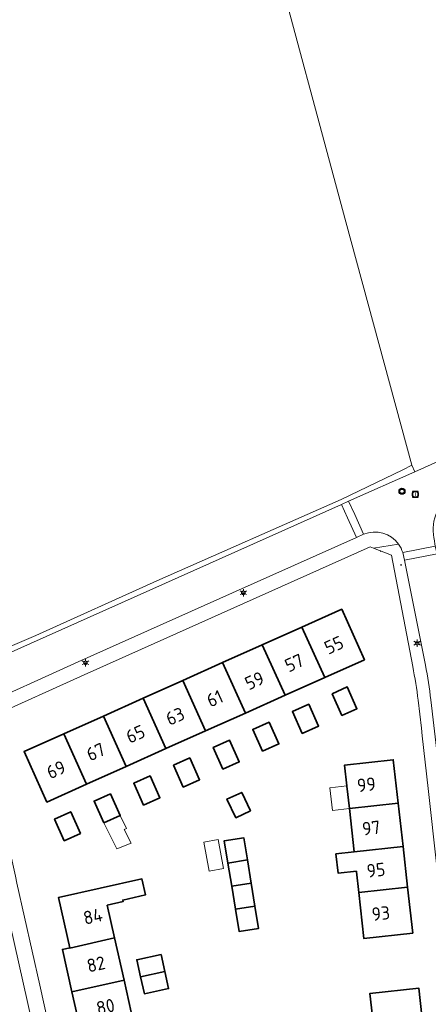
# Model space of a CAD drawing. Header units: metres. Extents: x 140853 to 145288, y 474558 to 480269.
# Tile 277 of 428: x 143931 to 143987, y 479144 to 479277. Entities that reach past the tile are written whole.
import ezdxf
from ezdxf.enums import TextEntityAlignment as Align

# ---------------------------------------------------------------- set-up
doc = ezdxf.new("R2010")
doc.units = ezdxf.units.M
doc.header["$MEASUREMENT"] = 0
for name, color, linetype, lineweight in [('B-WE-GR-BEPLANTING_CULTUUR_HEESTERS-G', 90, 'Continuous', 18), ('B-WE-GR-BOUWLAND-G', 80, 'Continuous', 13), ('B-WE-GR-GRAS_KRUIDENRIJK-G', 80, 'Continuous', 18), ('B-WE-KL-ET_LS_OV_LICHTMAST-S', 190, 'Continuous', 18), ('B-WE-OG-BEBOUWING-G', 7, 'Continuous', 35), ('B-WE-OG-BEBOUWING_BIJGEBOUW-G', 7, 'Continuous', 18), ('B-WE-OG-BEBOUWING_HUISNUMMER-T18', 10, 'Continuous', 18), ('B-WE-OG-TERREIN_ERF-G', 7, 'Continuous', 18), ('B-WE-RI-DRAINAGE_PUT-S', 90, 'Continuous', 18), ('B-WE-RI-GWA_RIOOLPUT-S', 30, 'Continuous', 18), ('B-WE-VH-VERHARDING_BETONSTRAATSTEEN-G', 252, 'Continuous', 18), ('X-XX-XX-ALGEMEEN-S', 7, 'Continuous', 18)]:
    doc.layers.add(name, color=color, linetype=linetype, lineweight=lineweight)
doc.styles.add('NLCS-ISO', font='txt')

# ---------------------------------------------------------------- blocks, each defined once
blk = doc.blocks.new('SIE-WEG_AFVALBAK_TYPE_01')
for radius in [0.25, 0.156]:
    blk.add_circle((0, 0), radius)
blk = doc.blocks.new('B-SIE-WEG_LICHTMAST-SO')
at = {"ltscale": 0.1}
for p, q in [((-1.1, 0.63), (-2.19, 1.27)), ((0, 1.27), (0, 2.53)), ((1.1, 0.63), (2.19, 1.27)), ((-1.1, -0.63), (-2.19, -1.27)), ((0, -1.27), (0, -2.53)), ((1.1, -0.63), (2.19, -1.27))]:
    blk.add_line(p, q, dxfattribs=at)
at = {"flags": 128}
for points in [[(-1.16, 0.5), (1.16, 0.5)], [(-1.16, -0.5), (1.16, -0.5)]]:
    blk.add_lwpolyline(points, dxfattribs=at)
at = {"ltscale": 0.1}
blk.add_circle((0, 0), 1.27, dxfattribs=at)
at = {"style": 'NLCS-ISO'}
blk.add_attdef('TYPE', text='', height=1.8, dxfattribs=at).set_placement((0, 2.53), align=Align.BOTTOM_CENTER)
blk = doc.blocks.new('SRI-PUT_INSPECTIE-SO')
at = {"lineweight": -3, "flags": 128}
blk.add_lwpolyline([(-2, -2), (2, -2), (2, 2), (-2, 2)], close=True, dxfattribs=at)
at = {"lineweight": -3, "ltscale": 1.5}
blk.add_circle((0, 0), 2, dxfattribs=at)
at = {"ltscale": 0.1, "style": 'NLCS-ISO'}
blk.add_text('I', height=2.5, dxfattribs=at).set_placement((0, -0.01), align=Align.MIDDLE_CENTER)
blk = doc.blocks.new('SRI-DRAIN_PUT-SO')
at = {"lineweight": -3}
for radius in [2, 1.5]:
    blk.add_circle((0, 0), radius, dxfattribs=at)

msp = doc.modelspace()

# ---------------------------------------------------------------- linework, layer by layer
at = {"layer": 'B-WE-GR-BEPLANTING_CULTUUR_HEESTERS-G', "ltscale": 0.2, "flags": 128}
msp.add_lwpolyline([(143926.287, 479138.515), (143927.797, 479138.92), (143928.084, 479137.867), (143933.495, 479139.279), (143930.077, 479154.584), (143927.637, 479155.819), (143918.921, 479153.576), (143917.568, 479152.459), (143917.98, 479150.852), (143917.996, 479150.792), (143917.996, 479150.792, 0.3321286), (143918.966, 479150.058), (143918.966, 479150.058), (143923.282, 479150.129), (143926.287, 479138.515)], format="xyb", close=True, dxfattribs=at)
at = {"layer": 'B-WE-GR-BOUWLAND-G', "ltscale": 0.2, "flags": 128}
msp.add_lwpolyline([(143922.011, 479189.042), (143933.522, 479193.947), (143949.899, 479201.351), (143974.874, 479212.393), (143983.247, 479216.409), (143984.459, 479217.031), (143975.518, 479250), (143964.831, 479289.788), (143953.398, 479334.227), (143975.497, 479340.989), (143991.145, 479347.206), (144000, 479350.201), (144002.994, 479351.063), (144009.52, 479352.941), (144019.922, 479355.934), (144055.436, 479368.448), (144053.545, 479391.306), (144049.271, 479413.356), (144045.599, 479459.956)], dxfattribs=at)
at = {"layer": 'B-WE-GR-GRAS_KRUIDENRIJK-G', "ltscale": 0.2, "flags": 128}
msp.add_lwpolyline([(143984.852, 479216.16), (143984.459, 479217.031), (143983.247, 479216.409), (143974.874, 479212.393), (143949.899, 479201.351), (143933.522, 479193.947), (143922.011, 479189.042), (143922.968, 479188.506), (143974.915, 479211.735), (143975.894, 479212.165), (143984.852, 479216.16)], close=True, dxfattribs=at)
at = {"layer": 'B-WE-OG-BEBOUWING-G', "ltscale": 0.2, "flags": 128}
for points in [[(143972.657, 479188.277), (143978.035, 479190.687), (143974.967, 479197.531), (143969.574, 479195.113), (143972.657, 479188.277)], [(143972.657, 479188.277), (143969.574, 479195.113), (143964.197, 479192.702), (143967.279, 479185.868), (143972.657, 479188.277)], [(143961.902, 479183.458), (143967.279, 479185.868), (143964.197, 479192.702), (143958.82, 479190.291), (143961.902, 479183.458)], [(143953.442, 479187.88), (143956.524, 479181.048), (143961.902, 479183.458), (143958.82, 479190.291), (143953.442, 479187.88)], [(143956.524, 479181.048), (143953.442, 479187.88), (143948.065, 479185.469), (143951.146, 479178.638), (143956.524, 479181.048)], [(143973.666, 479186.076), (143974.995, 479183.132), (143977.026, 479184.05), (143975.697, 479186.993), (143973.666, 479186.076)], [(143945.768, 479176.229), (143951.146, 479178.638), (143948.065, 479185.469), (143942.688, 479183.058), (143945.768, 479176.229)], [(143969.604, 479180.712), (143971.813, 479181.702), (143970.492, 479184.65), (143968.284, 479183.66), (143969.604, 479180.712)], [(143937.31, 479180.647), (143940.39, 479173.819), (143945.768, 479176.229), (143942.688, 479183.058), (143937.31, 479180.647)], [(143964.234, 479178.287), (143966.442, 479179.276), (143965.121, 479182.224), (143962.913, 479181.234), (143964.234, 479178.287)], [(143940.39, 479173.819), (143937.31, 479180.647), (143931.933, 479178.236), (143935.012, 479171.409), (143940.39, 479173.819)], [(143958.863, 479175.861), (143961.071, 479176.85), (143959.751, 479179.798), (143957.542, 479178.809), (143958.863, 479175.861)], [(143953.492, 479173.435), (143955.701, 479174.425), (143954.38, 479177.372), (143952.172, 479176.383), (143953.492, 479173.435)], [(143976.003, 479170.533), (143982.604, 479171.273), (143981.946, 479177.146), (143975.347, 479176.407), (143975.658, 479173.614), (143975.667, 479173.536), (143976.003, 479170.533)], [(143948.114, 479171.001), (143950.322, 479171.991), (143949.001, 479174.938), (143946.793, 479173.949), (143948.114, 479171.001)], [(143942.737, 479168.577), (143944.945, 479169.567), (143943.624, 479172.514), (143941.416, 479171.525), (143942.737, 479168.577)], [(143962.62, 479170.232), (143961.424, 479172.712), (143959.41, 479171.799), (143960.629, 479169.272), (143962.62, 479170.232)], [(143976.658, 479164.66), (143983.262, 479165.399), (143982.604, 479171.273), (143976.003, 479170.533), (143976.658, 479164.66)], [(143939.576, 479167.142), (143938.255, 479170.09), (143936.047, 479169.1), (143937.367, 479166.153), (143939.576, 479167.142)], [(143962.186, 479163.562), (143961.694, 479166.579), (143959.044, 479166.159), (143959.545, 479163.13), (143962.186, 479163.562)], [(143976.949, 479162.056), (143976.962, 479161.938), (143977.275, 479159.135), (143983.881, 479159.875), (143983.262, 479165.399), (143976.658, 479164.66), (143974.164, 479164.381), (143974.455, 479161.777), (143976.949, 479162.056)], [(143962.186, 479163.562), (143959.545, 479163.13), (143960.061, 479160.011), (143962.696, 479160.435), (143962.186, 479163.562)], [(143944.193, 479152.988), (143943.201, 479157.435), (143945.339, 479157.91), (143945.289, 479158.135), (143948.364, 479158.818), (143947.882, 479160.985), (143936.578, 479158.473), (143938.104, 479151.664), (143938.113, 479151.625), (143944.193, 479152.988)], [(143962.696, 479160.435), (143960.061, 479160.011), (143960.577, 479156.889), (143963.204, 479157.318), (143962.696, 479160.435)], [(143983.881, 479159.875), (143977.275, 479159.135), (143977.969, 479152.913), (143984.578, 479153.653), (143983.881, 479159.875)], [(143960.577, 479156.889), (143961.078, 479153.863), (143963.698, 479154.291), (143963.204, 479157.318), (143960.577, 479156.889)], [(143938.104, 479151.664), (143937.128, 479151.446), (143938.412, 479145.694), (143945.469, 479147.269), (143944.193, 479152.988), (143938.113, 479151.625), (143938.104, 479151.664)], [(143947.712, 479147.742), (143950.999, 479148.444), (143950.485, 479150.747), (143947.2, 479150.038), (143947.712, 479147.742)], [(143947.712, 479147.742), (143948.224, 479145.446), (143951.513, 479146.14), (143950.999, 479148.444), (143947.712, 479147.742)], [(143939.696, 479139.941), (143946.753, 479141.516), (143945.469, 479147.269), (143938.412, 479145.694), (143939.696, 479139.941)], [(143979.437, 479139.65), (143986.045, 479140.387), (143985.396, 479146.208), (143978.787, 479145.471), (143979.437, 479139.65)]]:
    msp.add_lwpolyline(points, close=True, dxfattribs=at)
at = {"layer": 'B-WE-OG-BEBOUWING_BIJGEBOUW-G', "ltscale": 0.2, "flags": 128}
for points in [[(143975.658, 479173.614), (143973.34, 479173.336), (143973.709, 479170.258), (143976.003, 479170.533), (143975.667, 479173.536), (143975.658, 479173.614)], [(143942.737, 479168.577), (143944.512, 479165.061), (143946.418, 479165.835), (143945.475, 479167.669), (143945.786, 479167.829), (143944.945, 479169.567), (143942.737, 479168.577)], [(143957.004, 479162.054), (143958.921, 479162.4), (143958.212, 479166.334), (143956.298, 479165.973), (143957.004, 479162.054)]]:
    msp.add_lwpolyline(points, close=True, dxfattribs=at)
at = {"layer": 'B-WE-OG-TERREIN_ERF-G', "ltscale": 0.2, "flags": 128}
msp.add_lwpolyline([(143964.831, 479289.788), (143975.518, 479250), (143984.459, 479217.031), (143984.852, 479216.16), (143988.392, 479217.739)], dxfattribs=at)
msp.add_lwpolyline([(143991.59, 479128.225), (143989.006, 479152.025), (143986.657, 479173.219), (143985.859, 479180.397), (143985.748, 479181.391), (143985.325, 479185.193), (143985.325, 479185.193, 0.010476), (143984.589, 479189.764), (143984.589, 479189.764), (143981.698, 479204.829), (143979.248, 479205.785), (143978.798, 479205.96), (143963.351, 479199.067), (143940.057, 479188.635), (143927.256, 479182.878), (143927.256, 479182.878, 0.1211925), (143926.63, 479182.325), (143926.63, 479182.325, 0.1897022), (143926.341, 479181.086), (143926.341, 479181.086), (143930.742, 479161.373), (143930.96, 479160.397), (143934.039, 479146.607), (143943.292, 479104.787)], format="xyb", dxfattribs=at)
for points in [[(143951.146, 479178.638), (143945.768, 479176.229), (143940.39, 479173.819), (143935.012, 479171.409), (143931.933, 479178.236), (143937.31, 479180.647), (143942.688, 479183.058), (143948.065, 479185.469), (143953.442, 479187.88), (143958.82, 479190.291), (143964.197, 479192.702), (143969.574, 479195.113), (143974.967, 479197.531), (143978.035, 479190.687), (143972.657, 479188.277), (143967.279, 479185.868), (143961.902, 479183.458), (143956.524, 479181.048), (143951.146, 479178.638)], [(143973.666, 479186.076), (143975.697, 479186.993), (143977.026, 479184.05), (143974.995, 479183.132), (143973.666, 479186.076)], [(143969.604, 479180.712), (143968.284, 479183.66), (143970.492, 479184.65), (143971.813, 479181.702), (143969.604, 479180.712)], [(143964.234, 479178.287), (143962.913, 479181.234), (143965.121, 479182.224), (143966.442, 479179.276), (143964.234, 479178.287)], [(143958.863, 479175.861), (143957.542, 479178.809), (143959.751, 479179.798), (143961.071, 479176.85), (143958.863, 479175.861)], [(143953.492, 479173.435), (143952.172, 479176.383), (143954.38, 479177.372), (143955.701, 479174.425), (143953.492, 479173.435)], [(143977.275, 479159.135), (143976.962, 479161.938), (143976.949, 479162.056), (143974.455, 479161.777), (143974.164, 479164.381), (143976.658, 479164.66), (143976.003, 479170.533), (143975.667, 479173.536), (143975.658, 479173.614), (143975.347, 479176.407), (143981.946, 479177.146), (143982.604, 479171.273), (143983.262, 479165.399), (143983.881, 479159.875), (143984.578, 479153.653), (143977.969, 479152.913), (143977.275, 479159.135)], [(143948.114, 479171.001), (143946.793, 479173.949), (143949.001, 479174.938), (143950.322, 479171.991), (143948.114, 479171.001)], [(143944.945, 479169.567), (143942.737, 479168.577), (143941.416, 479171.525), (143943.624, 479172.514), (143944.945, 479169.567)], [(143962.62, 479170.232), (143960.629, 479169.272), (143959.41, 479171.799), (143961.424, 479172.712), (143962.62, 479170.232)], [(143939.576, 479167.142), (143937.367, 479166.153), (143936.047, 479169.1), (143938.255, 479170.09), (143939.576, 479167.142)], [(143959.545, 479163.13), (143959.044, 479166.159), (143961.694, 479166.579), (143962.186, 479163.562), (143962.696, 479160.435), (143963.204, 479157.318), (143963.698, 479154.291), (143961.078, 479153.863), (143960.577, 479156.889), (143960.061, 479160.011), (143959.545, 479163.13)], [(143939.696, 479139.941), (143938.412, 479145.694), (143937.128, 479151.446), (143938.104, 479151.664), (143936.578, 479158.473), (143947.882, 479160.985), (143948.364, 479158.818), (143945.289, 479158.135), (143945.339, 479157.91), (143943.201, 479157.435), (143944.193, 479152.988), (143945.469, 479147.269), (143946.753, 479141.516), (143948.036, 479135.764), (143949.297, 479130.114), (143949.307, 479130.069), (143952.171, 479130.701), (143954.006, 479122.396), (143949.613, 479121.425), (143949.062, 479123.915), (143943.547, 479122.684), (143942.24, 479128.539), (143940.979, 479134.189), (143939.696, 479139.941)], [(143950.999, 479148.444), (143951.513, 479146.14), (143948.224, 479145.446), (143947.712, 479147.742), (143947.2, 479150.038), (143950.485, 479150.747), (143950.999, 479148.444)], [(143987.344, 479128.745), (143987.993, 479122.924), (143988.642, 479117.103), (143989.308, 479111.13), (143989.94, 479105.462), (143990.59, 479099.641), (143991.239, 479093.82), (143991.888, 479087.999), (143985.289, 479087.263), (143984.639, 479093.084), (143983.988, 479098.905), (143983.338, 479104.725), (143982.705, 479110.394), (143982.038, 479116.367), (143981.388, 479122.188), (143980.737, 479128.009), (143980.132, 479133.429), (143980.087, 479133.829), (143979.437, 479139.65), (143978.787, 479145.471), (143985.396, 479146.208), (143986.045, 479140.387), (143986.694, 479134.566), (143987.344, 479128.745)]]:
    msp.add_lwpolyline(points, close=True, dxfattribs=at)
at = {"layer": 'B-WE-VH-VERHARDING_BETONSTRAATSTEEN-G', "ltscale": 0.2, "flags": 128}
for points in [[(143983.222, 479205.195), (143987.64, 479206.081), (143987.475, 479207.074), (143987.455, 479207.192), (143987.455, 479207.192, -0.3438009), (143990.406, 479213.263), (143990.406, 479213.263), (143989.119, 479216.124), (143988.392, 479217.739), (143984.852, 479216.16), (143975.894, 479212.165), (143976.714, 479210.354), (143977.922, 479207.683), (143977.922, 479207.683, -0.3521155), (143982.672, 479206.32), (143982.672, 479206.32, -0.0796493), (143983.222, 479205.195)], [(143922.386, 479180.595), (143926.63, 479182.325), (143926.63, 479182.325, -0.1211925), (143927.256, 479182.878), (143927.256, 479182.878), (143940.057, 479188.635), (143963.351, 479199.067), (143978.798, 479205.96), (143979.248, 479205.785), (143982.672, 479206.32), (143982.672, 479206.32, 0.3521155), (143977.922, 479207.683), (143977.922, 479207.683), (143976.965, 479207.234), (143960.144, 479199.728), (143939.262, 479190.384), (143924.887, 479183.906), (143916.649, 479180.216), (143915.68, 479179.788), (143915.928, 479177.793), (143922.162, 479180.571), (143922.386, 479180.595)], [(143990.592, 479191.491), (143987.888, 479205.034), (143983.47, 479204.159), (143986.306, 479189.939), (143986.306, 479189.939, -0.0177061), (143987.033, 479185.259), (143987.033, 479185.259), (143988.343, 479174.055), (143990.358, 479155.693), (143995.765, 479106.43), (143997.606, 479089.493), (144000, 479089.765), (144002.104, 479090.004), (144000, 479109.261), (143995.295, 479152.108), (143992.818, 479174.614), (143991.431, 479186.556), (143991.431, 479186.556, 0.0159937), (143990.592, 479191.491)]]:
    msp.add_lwpolyline(points, format="xyb", close=True, dxfattribs=at)
for points in [[(143914.661, 479184.753), (143915.364, 479183.149), (143916.649, 479180.216), (143924.887, 479183.906), (143939.262, 479190.384), (143960.144, 479199.728), (143976.965, 479207.234), (143975.748, 479209.906), (143974.915, 479211.735), (143922.968, 479188.506), (143921.997, 479188.072), (143915.585, 479185.196), (143914.661, 479184.753)], [(143974.915, 479211.735), (143975.748, 479209.906), (143976.965, 479207.234), (143977.922, 479207.683), (143976.714, 479210.354), (143975.894, 479212.165), (143974.915, 479211.735)], [(143983.222, 479205.195), (143983.47, 479204.159), (143987.888, 479205.034), (143987.64, 479206.081), (143983.222, 479205.195)]]:
    msp.add_lwpolyline(points, close=True, dxfattribs=at)
msp.add_lwpolyline([(143995.765, 479106.43), (143990.358, 479155.693), (143988.343, 479174.055), (143987.033, 479185.259), (143987.033, 479185.259, 0.0177061), (143986.306, 479189.939), (143986.306, 479189.939), (143983.47, 479204.159), (143983.222, 479205.195), (143983.222, 479205.195, 0.0796493), (143982.672, 479206.32), (143982.672, 479206.32), (143979.248, 479205.785), (143981.698, 479204.829), (143984.589, 479189.764), (143984.589, 479189.764, -0.010476), (143985.325, 479185.193), (143985.325, 479185.193), (143985.748, 479181.391), (143985.859, 479180.397), (143986.657, 479173.219), (143989.006, 479152.025), (143991.59, 479128.225)], format="xyb", dxfattribs=at)
for points in [[(143943.292, 479104.787), (143934.039, 479146.607), (143930.96, 479160.397)], [(143930.077, 479154.584), (143933.495, 479139.279)]]:
    msp.add_lwpolyline(points, dxfattribs=at)

# ---------------------------------------------------------------- block references
at = {"layer": 'B-WE-KL-ET_LS_OV_LICHTMAST-S', "xscale": 0.2, "yscale": 0.2, "zscale": 0.2}
for p in [(143961.637, 479199.755), (143985.185, 479192.931), (143940.238, 479190.272)]:
    msp.add_blockref('B-SIE-WEG_LICHTMAST-SO', p, dxfattribs=at)
at = {"layer": 'B-WE-RI-DRAINAGE_PUT-S', "xscale": 0.2, "yscale": 0.2, "zscale": 0.2}
msp.add_blockref('SRI-DRAIN_PUT-SO', (143983.122, 479213.503), dxfattribs=at)
at = {"layer": 'B-WE-RI-GWA_RIOOLPUT-S', "xscale": 0.2, "yscale": 0.2, "zscale": 0.2}
msp.add_blockref('SRI-PUT_INSPECTIE-SO', (143984.934, 479213.09), dxfattribs=at)
at = {"layer": 'X-XX-XX-ALGEMEEN-S', "xscale": 0.2, "yscale": 0.2, "zscale": 0.2}
for p in [(143980.23, 479205.405), (143982.988, 479203.517)]:
    msp.add_blockref('SIE-WEG_AFVALBAK_TYPE_01', p, dxfattribs=at)

# ---------------------------------------------------------------- texts
at = {"layer": 'B-WE-OG-BEBOUWING_HUISNUMMER-T18', "style": 'NLCS-ISO'}
for s, rotation, p in [('55', 24.2, (143973.907, 479192.672)), ('57', 24.2, (143968.522, 479190.258)), ('59', 24.2, (143963.145, 479187.847)), ('61', 24.2, (143957.767, 479185.436)), ('63', 24.2, (143952.39, 479183.025)), ('65', 24.2, (143947.013, 479180.614)), ('67', 24.2, (143941.635, 479178.203)), ('69', 24.2, (143936.258, 479175.792)), ('99', 6.4, (143978.3, 479173.764)), ('97', 6.4, (143978.958, 479167.89)), ('95', 6.4, (143979.596, 479162.192)), ('84', 12.6, (143941.249, 479155.923)), ('93', 6.4, (143980.254, 479156.318)), ('82', 12.6, (143941.674, 479149.442)), ('80', 12.6, (143942.958, 479143.689))]:
    msp.add_text(s, height=1.8, rotation=rotation, dxfattribs=at).set_placement(p, align=Align.MIDDLE_CENTER)

doc.saveas('drawing.dxf')
